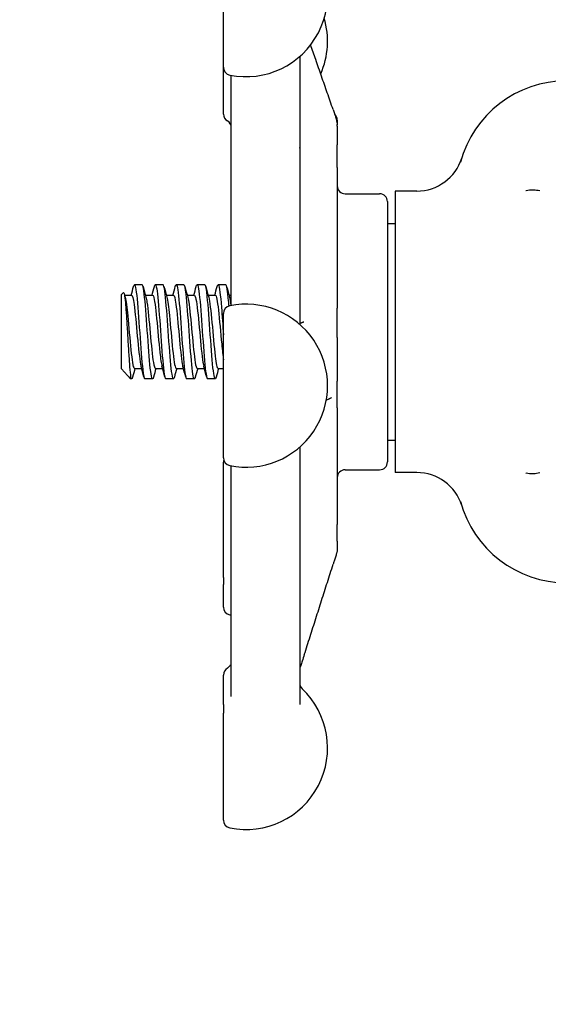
# Model space of a CAD drawing. Header units: inches. Extents: x 24 to 1128, y -58 to 748.
# Tile 330 of 656: x 479.11 to 481.22, y 656.02 to 659.95. Entities that reach past the tile are written whole.
import ezdxf

# ---------------------------------------------------------------- set-up
doc = ezdxf.new("R2010")
doc.units = ezdxf.units.IN
doc.header["$LTSCALE"] = 32
doc.header["$MEASUREMENT"] = 0
doc.layers.add('Dimension (ANSI)', color=7, linetype='Continuous', lineweight=25)
doc.layers.add('Visible (ANSI)', color=7, linetype='Continuous', lineweight=30)
doc.styles.add('Note Text (ANSI)', font='tahoma.ttf')
doc.dimstyles.new('SB Fraction-16 (ANSI)', dxfattribs={"dimscale": 32, "dimtxt": 0.125, "dimasz": 0.098425, "dimexe": 0.125, "dimexo": 0.0625, "dimgap": 0.031496, "dimtad": 0, "dimtih": 1, "dimtoh": 1, "dimdec": 4, "dimrnd": 1e-08, "dimzin": 0, "dimdsep": 46, "dimlunit": 5, "dimtxsty": 'Note Text (ANSI)', "dimcen": 0.09, "dimdle": 0.393701, "dimclrd": 256, "dimclre": 256, "dimclrt": 256, "dimadec": 0, "dimazin": 3, "dimtfac": 0.96, "dimtofl": 0, "dimtmove": 0, "dimatfit": 3, "dimfxl": 1, "dimfrac": 2, "dimtolj": 1, "dimtzin": 12, "dimlwd": -1, "dimlwe": -1, "dimarcsym": 0})

# ---------------------------------------------------------------- blocks, each defined once
blk = doc.blocks.new('*D19')
at = {"layer": 'Defpoints', "color": 0, "transparency": 16777216}
for p in [(494.2806, 695.4398), (330.5011, 563.4398), (494.2806, 563.4398)]:
    blk.add_point(p, dxfattribs=at)
at = {"layer": 'Dimension (ANSI)', "transparency": 16777216}
for p, q in [((492.2806, 695.4398), (326.5011, 695.4398)), ((330.5011, 692.2902), (330.5011, 632.5309)), ((330.5011, 566.5894), (330.5011, 626.3486)), ((492.2806, 563.4398), (326.5011, 563.4398))]:
    blk.add_line(p, q, dxfattribs=at)
for points in [[(329.9762, 692.2902), (331.026, 692.2902), (330.5011, 695.4398)], [(329.9762, 566.5894), (331.026, 566.5894), (330.5011, 563.4398)]]:
    blk.add_solid(points, dxfattribs=at)
at = {"layer": 'Dimension (ANSI)', "transparency": 16777216, "insert": (326.4205, 631.5231), "char_height": 4, "attachment_point": 1, "style": 'Note Text (ANSI)'}
blk.add_mtext('\\A1;132', dxfattribs=at)

msp = doc.modelspace()

# ---------------------------------------------------------------- linework, layer by layer
at = {"layer": 'Visible (ANSI)'}
for p, q in [((479.92659, 659.75798), (479.92659, 660.18448)), ((480.23034, 659.80097), (480.23034, 658.73395)), ((479.92659, 659.57115), (479.92659, 659.75798)), ((479.95784, 658.81613), (479.95784, 659.72615)), ((480.38034, 659.54779), (480.38034, 659.53065)), ((480.38034, 659.52902), (480.38034, 659.53065)), ((480.38034, 659.52415), (480.38034, 659.52894)), ((480.38034, 659.52415), (480.38034, 659.44914)), ((480.38034, 659.35916), (480.38034, 659.44914)), ((480.38034, 659.35916), (480.38034, 658.79854)), ((480.61159, 659.26486), (480.61159, 658.14322)), ((480.69736, 659.26486), (480.61159, 659.26486)), ((480.41159, 659.25404), (480.54909, 659.25404)), ((480.58034, 659.22279), (480.58034, 658.18529)), ((480.58034, 659.13579), (480.61159, 659.13579)), ((479.60242, 658.89154), (479.57153, 658.89154)), ((479.68576, 658.89154), (479.65487, 658.89154)), ((479.76909, 658.89154), (479.7382, 658.89154)), ((479.85242, 658.89154), (479.82153, 658.89154)), ((479.93576, 658.89154), (479.90487, 658.89154)), ((479.51909, 658.851), (479.52728, 658.85986)), ((479.51909, 658.851), (479.51909, 658.55712)), ((479.53209, 658.84987), (479.56076, 658.84987)), ((479.61543, 658.84987), (479.64409, 658.84987)), ((479.69876, 658.84987), (479.72743, 658.84987)), ((479.78209, 658.84987), (479.81076, 658.84987)), ((479.86543, 658.84987), (479.89409, 658.84987)), ((479.94876, 658.84987), (479.95659, 658.84987)), ((480.38034, 658.68078), (480.38034, 658.79854)), ((479.92659, 658.20132), (479.92659, 658.77695)), ((480.38034, 658.68078), (480.38034, 658.50679)), ((479.5195, 658.55665), (479.55656, 658.51654)), ((479.57153, 658.55821), (479.6002, 658.55821)), ((479.65487, 658.55821), (479.68353, 658.55821)), ((479.7382, 658.55821), (479.76687, 658.55821)), ((479.82153, 658.55821), (479.8502, 658.55821)), ((479.90487, 658.55821), (479.92659, 658.55821)), ((479.55656, 658.51654), (479.55656, 658.52588)), ((479.56076, 658.51654), (479.55656, 658.51654)), ((479.64409, 658.51654), (479.6132, 658.51654)), ((479.72742, 658.51654), (479.69653, 658.51654)), ((479.81076, 658.51654), (479.77987, 658.51654)), ((479.89409, 658.51654), (479.8632, 658.51654)), ((480.38034, 658.40079), (480.38034, 658.50679)), ((480.38034, 658.40079), (480.38034, 657.93584)), ((480.23034, 658.24432), (480.23034, 657.21882)), ((480.58034, 658.27229), (480.61159, 658.27229)), ((479.92659, 657.7251), (479.92659, 658.18466)), ((479.95784, 657.25052), (479.95784, 658.16949)), ((480.41159, 658.15404), (480.54909, 658.15404)), ((480.69736, 658.14322), (480.61159, 658.14322)), ((480.38034, 657.86956), (480.38034, 657.93584)), ((480.38034, 657.86956), (480.38034, 657.83704)), ((480.38034, 657.83685), (480.38034, 657.83704)), ((479.92659, 657.7251), (479.92659, 657.6971)), ((479.92659, 657.60628), (479.92659, 657.6971)), ((479.92659, 657.21837), (479.92659, 657.33636)), ((479.92659, 657.21837), (479.92659, 657.18448)), ((479.92659, 656.75798), (479.92659, 657.18448))]:
    msp.add_line(p, q, dxfattribs=at)
for centre, radius, start, end in [((480.01659, 660.04579), 0.325, 258.46304, 46.55016), ((480.01659, 659.86171), 0.325, 336.38074, 16.45096), ((479.95784, 659.75798), 0.03125, 180, 258.46304), ((481.29409, 659.26654), 0.4375, 90, 164.98183), ((479.95784, 659.57115), 0.03125, 180, 240), ((479.92659, 659.51702), 0.03125, 0, 60), ((480.34909, 659.54779), 0.03125, 0, 48.71171), ((480.69736, 659.45236), 0.1875, 270, 342.70338), ((480.41159, 659.28529), 0.03125, 180, 270), ((480.54909, 659.22279), 0.03125, 0, 90), ((479.95784, 658.77695), 0.03125, 101.53696, 180), ((480.01659, 658.48913), 0.325, 258.46304, 101.53696), ((479.95784, 658.20132), 0.03125, 180, 258.46304), ((479.95784, 658.18466), 0.03125, 164.54014, 180), ((480.54909, 658.18529), 0.03125, 270, 0), ((480.41159, 658.12279), 0.03125, 90, 180), ((480.69736, 657.95572), 0.1875, 17.29662, 90), ((481.29409, 658.14154), 0.4375, 195.01817, 270), ((479.95784, 657.60628), 0.03125, 180, 258.46304), ((480.01659, 657.89409), 0.325, 258.46304, 259.58543), ((479.95784, 657.33636), 0.03125, 120, 180), ((479.92659, 657.39049), 0.03125, 300, 329.41376), ((480.26159, 657.30442), 0.03125, 180, 226.55016), ((480.01659, 657.04579), 0.325, 258.46304, 46.55016), ((479.95784, 656.75798), 0.03125, 180, 258.46304)]:
    msp.add_arc(centre, radius, start, end, dxfattribs=at)
for points, knots in [([(480.36345, 659.58987), (480.35581, 659.61195), (480.34816, 659.63403), (480.33286, 659.67818), (480.32521, 659.70026), (480.30989, 659.7444), (480.30223, 659.76647), (480.28774, 659.8082), (480.28092, 659.82785), (480.27409, 659.8475)], [0.47801542, 0.47801542, 0.47801542, 0.47801542, 0.67299233, 0.67299233, 0.86796925, 0.86796925, 1.06294616, 1.06294616, 1.23654671, 1.23654671, 1.23654671, 1.23654671]), ([(480.36345, 659.58987), (480.36518, 659.58487), (480.36693, 659.57978), (480.37053, 659.5688), (480.37242, 659.56279), (480.37502, 659.55391), (480.37586, 659.55094), (480.37702, 659.54655), (480.37741, 659.54501), (480.37829, 659.54133), (480.3787, 659.53936), (480.37914, 659.53689), (480.37924, 659.5363), (480.37938, 659.53542), (480.37942, 659.53517), (480.37948, 659.53477), (480.3795, 659.53463), (480.37954, 659.53433), (480.37957, 659.53418), (480.3796, 659.53394), (480.37962, 659.53386), (480.37964, 659.5337), (480.37965, 659.53362), (480.37967, 659.53348), (480.37968, 659.53342), (480.37971, 659.53325), (480.37972, 659.53316), (480.37977, 659.53282), (480.37978, 659.53278), (480.37979, 659.53275), (480.37979, 659.53275), (480.37979, 659.53275)], [0, 0, 0, 0, 0.04421352, 0.04421352, 0.09143567, 0.09143567, 0.1148414, 0.1148414, 0.12798974, 0.12798974, 0.14842503, 0.14842503, 0.15488355, 0.15488355, 0.15731825, 0.15731825, 0.15853645, 0.15853645, 0.15976362, 0.15976362, 0.16037577, 0.16037577, 0.16099044, 0.16099044, 0.16160454, 0.16160454, 0.16284514, 0.16284514, 0.16786615, 0.16786615, 0.16893992, 0.16893992, 0.16893992, 0.16893992]), ([(480.37965, 659.53361), (480.37967, 659.53354), (480.3797, 659.53347), (480.37975, 659.53327), (480.37979, 659.53312), (480.37988, 659.5328), (480.37993, 659.53262), (480.38001, 659.53228), (480.38004, 659.53214), (480.3801, 659.53184), (480.38013, 659.53168), (480.38018, 659.53136), (480.3802, 659.53121), (480.38025, 659.53089), (480.38026, 659.53073), (480.38029, 659.53049), (480.38029, 659.53041), (480.3803, 659.53026), (480.38031, 659.53019), (480.38032, 659.53), (480.38032, 659.52991), (480.38033, 659.52968), (480.38033, 659.52959), (480.38034, 659.52938), (480.38034, 659.52929), (480.38034, 659.52913), (480.38034, 659.52904), (480.38034, 659.52896)], [0.2261265, 0.2261265, 0.2261265, 0.2261265, 0.227574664, 0.227574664, 0.230038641, 0.230038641, 0.23225074, 0.23225074, 0.233479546, 0.233479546, 0.234712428, 0.234712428, 0.235932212, 0.235932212, 0.23714975, 0.23714975, 0.237762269, 0.237762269, 0.238377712, 0.238377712, 0.239624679, 0.239624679, 0.242081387, 0.242081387, 0.246210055, 0.246210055, 0.250348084, 0.250348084, 0.250348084, 0.250348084]), ([(480.23197, 659.43505), (480.23197, 659.43505), (480.23197, 659.43505), (480.23197, 659.43507), (480.23195, 659.4351), (480.23189, 659.43525), (480.23183, 659.43538), (480.23171, 659.43566), (480.23164, 659.4358), (480.23148, 659.43615), (480.23136, 659.43639), (480.23096, 659.43719), (480.23066, 659.4378), (480.23034, 659.43841)], [0.092876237, 0.092876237, 0.092876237, 0.092876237, 0.093349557, 0.093349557, 0.09552105, 0.09552105, 0.097869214, 0.097869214, 0.099519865, 0.099519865, 0.10185373, 0.10185373, 0.107308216, 0.107308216, 0.107308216, 0.107308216]), ([(481.13188, 659.26654), (481.13215, 659.26662), (481.13242, 659.2667), (481.14158, 659.2693), (481.15147, 659.27045), (481.17098, 659.26991), (481.17955, 659.26856), (481.18752, 659.26664), (481.18772, 659.26659), (481.18792, 659.26654)], [-0.00218083, -0.00218083, -0.00218083, -0.00218083, 0, 0, 0.07189637, 0.07189637, 0.13644606, 0.13644606, 0.13811703, 0.13811703, 0.13811703, 0.13811703]), ([(479.56799, 658.88489), (479.56819, 658.88564), (479.56839, 658.88632), (479.56859, 658.88695), (479.5726, 658.89943), (479.57662, 658.88508), (479.58063, 658.84917), (479.58463, 658.81333), (479.58864, 658.75679), (479.59264, 658.7002), (479.59665, 658.64351), (479.60066, 658.58799), (479.60467, 658.55399), (479.60752, 658.52989), (479.61036, 658.51697), (479.6132, 658.51676)], [6.0162011, 6.0162011, 6.0162011, 6.0162011, 6.061332, 6.061332, 6.061332, 6.968806, 6.968806, 6.968806, 7.8744508, 7.8744508, 7.8744508, 8.7817425, 8.7817425, 8.7817425, 9.424778, 9.424778, 9.424778, 9.424778]), ([(479.64763, 658.52341), (479.64646, 658.51895), (479.64529, 658.51657), (479.64412, 658.51654), (479.64007, 658.51642), (479.63602, 658.5442), (479.63197, 658.58952), (479.62794, 658.63464), (479.62391, 658.69614), (479.61988, 658.75129), (479.61586, 658.80622), (479.61185, 658.85366), (479.60783, 658.87617), (479.60603, 658.88627), (479.60423, 658.89126), (479.60242, 658.89122)], [-15.9749474, -15.9749474, -15.9749474, -15.9749474, -15.710016, -15.710016, -15.710016, -14.7941843, -14.7941843, -14.7941843, -13.8824397, -13.8824397, -13.8824397, -12.9741281, -12.9741281, -12.9741281, -12.5663706, -12.5663706, -12.5663706, -12.5663706]), ([(479.65133, 658.88485), (479.65182, 658.8867), (479.65231, 658.88818), (479.65279, 658.88925), (479.6568, 658.89808), (479.66081, 658.87982), (479.66482, 658.84117), (479.66883, 658.80252), (479.67284, 658.74431), (479.67685, 658.68785), (479.68086, 658.6314), (479.68486, 658.57791), (479.68887, 658.54697), (479.69143, 658.52725), (479.69398, 658.51696), (479.69653, 658.51682)], [12.2993864, 12.2993864, 12.2993864, 12.2993864, 12.4100129, 12.4100129, 12.4100129, 13.3168593, 13.3168593, 13.3168593, 14.2236185, 14.2236185, 14.2236185, 15.130291, 15.130291, 15.130291, 15.7079633, 15.7079633, 15.7079633, 15.7079633]), ([(479.73097, 658.52326), (479.73034, 658.5209), (479.72972, 658.51914), (479.7291, 658.51803), (479.72505, 658.51083), (479.721, 658.53136), (479.71696, 658.57196), (479.71292, 658.61248), (479.70888, 658.67208), (479.70484, 658.72866), (479.70082, 658.78513), (479.69679, 658.83735), (479.69276, 658.86603), (479.69042, 658.88264), (479.68809, 658.89115), (479.68576, 658.89123)], [-22.2581327, -22.2581327, -22.2581327, -22.2581327, -22.1173036, -22.1173036, -22.1173036, -21.2019377, -21.2019377, -21.2019377, -20.2886606, -20.2886606, -20.2886606, -19.3773067, -19.3773067, -19.3773067, -18.8495559, -18.8495559, -18.8495559, -18.8495559]), ([(479.73466, 658.88479), (479.73543, 658.8877), (479.73619, 658.88971), (479.73696, 658.89072), (479.74097, 658.89601), (479.74498, 658.87407), (479.74898, 658.83294), (479.75299, 658.79181), (479.75699, 658.73237), (479.761, 658.67636), (479.76501, 658.62035), (479.76901, 658.56897), (479.77302, 658.541), (479.7753, 658.52506), (479.77758, 658.51692), (479.77987, 658.51685)], [18.5825718, 18.5825718, 18.5825718, 18.5825718, 18.7561262, 18.7561262, 18.7561262, 19.6623744, 19.6623744, 19.6623744, 20.5685395, 20.5685395, 20.5685395, 21.474622, 21.474622, 21.474622, 21.9911486, 21.9911486, 21.9911486, 21.9911486]), ([(479.8143, 658.52319), (479.81411, 658.52249), (479.81392, 658.52184), (479.81374, 658.52125), (479.80972, 658.5086), (479.8057, 658.52284), (479.80169, 658.55872), (479.79767, 658.59457), (479.79366, 658.65125), (479.78965, 658.70798), (479.78564, 658.76466), (479.78163, 658.82015), (479.77762, 658.85413), (479.77477, 658.8782), (479.77193, 658.89111), (479.76909, 658.89132)], [-28.541318, -28.541318, -28.541318, -28.541318, -28.4988988, -28.4988988, -28.4988988, -27.5903346, -27.5903346, -27.5903346, -26.6825411, -26.6825411, -26.6825411, -25.7754795, -25.7754795, -25.7754795, -25.1327412, -25.1327412, -25.1327412, -25.1327412]), ([(479.81799, 658.88473), (479.81902, 658.88863), (479.82005, 658.89093), (479.82108, 658.89143), (479.82508, 658.89339), (479.82908, 658.8681), (479.83309, 658.82479), (479.83709, 658.78149), (479.84109, 658.72111), (479.8451, 658.66571), (479.8491, 658.61031), (479.85311, 658.56107), (479.85711, 658.53598), (479.85914, 658.52325), (479.86117, 658.51687), (479.8632, 658.51686)], [24.8657571, 24.8657571, 24.8657571, 24.8657571, 25.0981395, 25.0981395, 25.0981395, 26.0038186, 26.0038186, 26.0038186, 26.9094187, 26.9094187, 26.9094187, 27.8149406, 27.8149406, 27.8149406, 28.2743339, 28.2743339, 28.2743339, 28.2743339]), ([(479.89763, 658.5232), (479.89385, 658.50927), (479.89007, 658.51841), (479.88628, 658.54812), (479.88224, 658.57984), (479.8782, 658.63432), (479.87416, 658.69131), (479.87012, 658.74824), (479.86609, 658.80642), (479.86205, 658.84429), (479.85884, 658.8744), (479.85563, 658.89114), (479.85242, 658.8914)], [-34.8245034, -34.8245034, -34.8245034, -34.8245034, -33.9686925, -33.9686925, -33.9686925, -33.0546668, -33.0546668, -33.0546668, -32.141653, -32.141653, -32.141653, -31.4159265, -31.4159265, -31.4159265, -31.4159265]), ([(479.90133, 658.88458), (479.90293, 658.89064), (479.90453, 658.89285), (479.90614, 658.89068), (479.91026, 658.88512), (479.91438, 658.85081), (479.9185, 658.80095), (479.9212, 658.7683), (479.92389, 658.72949), (479.92659, 658.69145)], [31.1489424, 31.1489424, 31.1489424, 31.1489424, 31.5116481, 31.5116481, 31.5116481, 32.4435606, 32.4435606, 32.4435606, 33.0538425, 33.0538425, 33.0538425, 33.0538425]), ([(479.94889, 658.80686), (479.9483, 658.81384), (479.94771, 658.82052), (479.94712, 658.82681), (479.94333, 658.86729), (479.93955, 658.89134), (479.93576, 658.89152)], [-38.68929977, -38.68929977, -38.68929977, -38.68929977, -38.55601033, -38.55601033, -38.55601033, -37.69911184, -37.69911184, -37.69911184, -37.69911184]), ([(479.52728, 658.85986), (479.52765, 658.86026), (479.52801, 658.86036), (479.52974, 658.85947), (479.53107, 658.85467), (479.53376, 658.83738), (479.53509, 658.82486), (479.53779, 658.79348), (479.53912, 658.77477), (479.54181, 658.73342), (479.54314, 658.71111), (479.54584, 658.66571), (479.54717, 658.64306), (479.54986, 658.60044), (479.5512, 658.58097), (479.55389, 658.54789), (479.55522, 658.53475), (479.55656, 658.52588)], [-1.2427303, -1.2427303, -1.2427303, -1.2427303, -1.200467, -1.200467, -1.0416694, -1.0416694, -0.8786368, -0.8786368, -0.7113708, -0.7113708, -0.5398726, -0.5398726, -0.3641439, -0.3641439, -0.1841858, -0.1841858, 0, 0, 0, 0]), ([(479.53435, 658.84151), (479.53781, 658.82868), (479.54127, 658.80177), (479.54472, 658.76755), (479.549, 658.72525), (479.55327, 658.67294), (479.55755, 658.63207), (479.56182, 658.59122), (479.56609, 658.56293), (479.57036, 658.55878), (479.57075, 658.5584), (479.57114, 658.55822), (479.57153, 658.55824)], [6.621339, 6.621339, 6.621339, 6.621339, 7.4033745, 7.4033745, 7.4033745, 8.3701398, 8.3701398, 8.3701398, 9.3362117, 9.3362117, 9.3362117, 9.424778, 9.424778, 9.424778, 9.424778]), ([(479.56076, 658.84969), (479.56396, 658.84946), (479.56716, 658.8366), (479.57036, 658.81327), (479.57464, 658.78215), (479.57891, 658.73326), (479.58318, 658.68663), (479.58745, 658.64), (479.59172, 658.59692), (479.59599, 658.57503), (479.59664, 658.5717), (479.59729, 658.56887), (479.59794, 658.56655)], [6.2831853, 6.2831853, 6.2831853, 6.2831853, 7.0074496, 7.0074496, 7.0074496, 7.9736666, 7.9736666, 7.9736666, 8.9397805, 8.9397805, 8.9397805, 9.0866243, 9.0866243, 9.0866243, 9.0866243]), ([(479.61769, 658.84139), (479.61899, 658.83672), (479.62029, 658.83009), (479.6216, 658.82161), (479.62587, 658.79384), (479.63014, 658.74689), (479.6344, 658.69997), (479.63867, 658.65306), (479.64294, 658.60747), (479.64721, 658.58185), (479.64976, 658.56653), (479.65231, 658.5586), (479.65487, 658.55851)], [12.9045243, 12.9045243, 12.9045243, 12.9045243, 13.1994868, 13.1994868, 13.1994868, 14.1650562, 14.1650562, 14.1650562, 15.1305271, 15.1305271, 15.1305271, 15.7079633, 15.7079633, 15.7079633, 15.7079633]), ([(479.64409, 658.8497), (479.64514, 658.84978), (479.64619, 658.8485), (479.64723, 658.8458), (479.6515, 658.83479), (479.65577, 658.80034), (479.66004, 658.75655), (479.66431, 658.71276), (479.66858, 658.66085), (479.67285, 658.62204), (479.67566, 658.59649), (479.67846, 658.57709), (479.68127, 658.5667)], [12.5663706, 12.5663706, 12.5663706, 12.5663706, 12.8032209, 12.8032209, 12.8032209, 13.7688308, 13.7688308, 13.7688308, 14.734342, 14.734342, 14.734342, 15.3698096, 15.3698096, 15.3698096, 15.3698096]), ([(479.70102, 658.8415), (479.70442, 658.82888), (479.70782, 658.80271), (479.71121, 658.76929), (479.71548, 658.72735), (479.71975, 658.67514), (479.72401, 658.634), (479.72827, 658.59295), (479.73252, 658.56405), (479.73678, 658.55904), (479.73725, 658.55849), (479.73773, 658.55823), (479.7382, 658.55826)], [19.1877096, 19.1877096, 19.1877096, 19.1877096, 19.9564324, 19.9564324, 19.9564324, 20.9213285, 20.9213285, 20.9213285, 21.8840483, 21.8840483, 21.8840483, 21.9911486, 21.9911486, 21.9911486, 21.9911486]), ([(479.72743, 658.84968), (479.73057, 658.84945), (479.73371, 658.8371), (479.73685, 658.81455), (479.74112, 658.78394), (479.74539, 658.7354), (479.74965, 658.68875), (479.75392, 658.64211), (479.75818, 658.59865), (479.76245, 658.57612), (479.76317, 658.57232), (479.76389, 658.56914), (479.76461, 658.56658)], [18.8495559, 18.8495559, 18.8495559, 18.8495559, 19.5604441, 19.5604441, 19.5604441, 20.5253788, 20.5253788, 20.5253788, 21.4902198, 21.4902198, 21.4902198, 21.6529949, 21.6529949, 21.6529949, 21.6529949]), ([(479.78435, 658.8413), (479.7861, 658.83501), (479.78784, 658.82527), (479.78959, 658.81243), (479.79393, 658.7805), (479.79827, 658.73034), (479.80261, 658.6831), (479.80695, 658.63588), (479.81129, 658.59296), (479.81563, 658.57241), (479.8176, 658.5631), (479.81957, 658.55851), (479.82153, 658.55855)], [25.4708949, 25.4708949, 25.4708949, 25.4708949, 25.8655971, 25.8655971, 25.8655971, 26.8476199, 26.8476199, 26.8476199, 27.8292662, 27.8292662, 27.8292662, 28.2743339, 28.2743339, 28.2743339, 28.2743339]), ([(479.81076, 658.84958), (479.81231, 658.84967), (479.81386, 658.84685), (479.81542, 658.84097), (479.81976, 658.82455), (479.8241, 658.78475), (479.82844, 658.73834), (479.83278, 658.69196), (479.83712, 658.64034), (479.84146, 658.60524), (479.84362, 658.58778), (479.84578, 658.57466), (479.84794, 658.56679)], [25.1327412, 25.1327412, 25.1327412, 25.1327412, 25.4839322, 25.4839322, 25.4839322, 26.4661023, 26.4661023, 26.4661023, 27.4478945, 27.4478945, 27.4478945, 27.9361802, 27.9361802, 27.9361802, 27.9361802]), ([(479.86769, 658.84162), (479.87201, 658.82584), (479.87633, 658.78679), (479.88066, 658.74079), (479.88499, 658.69472), (479.88932, 658.64301), (479.89365, 658.60737), (479.89739, 658.57657), (479.90113, 658.55854), (479.90487, 658.55828)], [31.7540802, 31.7540802, 31.7540802, 31.7540802, 32.7319702, 32.7319702, 32.7319702, 33.7114291, 33.7114291, 33.7114291, 34.5575192, 34.5575192, 34.5575192, 34.5575192]), ([(479.89409, 658.84986), (479.89823, 658.84973), (479.90236, 658.82719), (479.9065, 658.79059), (479.91083, 658.75227), (479.91516, 658.69966), (479.91949, 658.65483), (479.92186, 658.63033), (479.92422, 658.60855), (479.92659, 658.59193)], [31.4159265, 31.4159265, 31.4159265, 31.4159265, 32.351308, 32.351308, 32.351308, 33.3309049, 33.3309049, 33.3309049, 33.8663136, 33.8663136, 33.8663136, 33.8663136]), ([(479.95662, 658.80855), (479.95713, 658.81007), (479.95753, 658.81181), (479.9578, 658.8145), (479.95784, 658.81531), (479.95784, 658.81613)], [0.236754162, 0.236754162, 0.236754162, 0.236754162, 0.249550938, 0.249550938, 0.254927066, 0.254927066, 0.254927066, 0.254927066]), ([(480.23685, 658.74027), (480.237, 658.74034), (480.2373, 658.74046), (480.23815, 658.7408), (480.23866, 658.741), (480.24012, 658.74155), (480.24111, 658.74189), (480.24338, 658.74258), (480.24466, 658.74292), (480.24652, 658.74338), (480.24718, 658.74354), (480.24741, 658.7436), (480.24743, 658.7436), (480.24743, 658.7436)], [0, 0, 0, 0, 0.007377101, 0.007377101, 0.01406314, 0.01406314, 0.025814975, 0.025814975, 0.04239606, 0.04239606, 0.056138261, 0.056138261, 0.059141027, 0.059141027, 0.059141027, 0.059141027]), ([(479.5643, 658.52346), (479.56275, 658.51763), (479.56121, 658.51538), (479.55966, 658.51718), (479.55863, 658.51839), (479.55759, 658.52131), (479.55656, 658.52588)], [-9.69176213, -9.69176213, -9.69176213, -9.69176213, -9.34211053, -9.34211053, -9.34211053, -9.10788499, -9.10788499, -9.10788499, -9.10788499]), ([(480.3579, 658.44228), (480.3579, 658.44228), (480.3577, 658.44215), (480.35707, 658.44173), (480.35661, 658.44143), (480.35524, 658.44054), (480.35419, 658.4399), (480.35214, 658.43873), (480.35118, 658.43821), (480.34927, 658.43727), (480.34831, 658.43683), (480.34705, 658.4363), (480.34665, 658.43614), (480.34604, 658.43589), (480.34583, 658.43581), (480.3457, 658.43575)], [0.117693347, 0.117693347, 0.117693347, 0.117693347, 0.126564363, 0.126564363, 0.136369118, 0.136369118, 0.151820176, 0.151820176, 0.163546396, 0.163546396, 0.174401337, 0.174401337, 0.180069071, 0.180069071, 0.186154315, 0.186154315, 0.186154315, 0.186154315]), ([(481.18792, 658.14154), (481.18772, 658.14149), (481.18752, 658.14144), (481.17955, 658.13952), (481.17098, 658.13817), (481.15147, 658.13763), (481.14158, 658.13878), (481.13242, 658.14138), (481.13215, 658.14146), (481.13188, 658.14154)], [-0.00203951, -0.00203951, -0.00203951, -0.00203951, 0, 0, 0.07878666, 0.07878666, 0.16654035, 0.16654035, 0.16920218, 0.16920218, 0.16920218, 0.16920218]), ([(480.23034, 657.87082), (480.23039, 657.87093), (480.23042, 657.87101), (480.23049, 657.87116), (480.2305, 657.87119), (480.2305, 657.87119)], [0.0912806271, 0.0912806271, 0.0912806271, 0.0912806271, 0.0933756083, 0.0933756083, 0.0971308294, 0.0971308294, 0.0971308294, 0.0971308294]), ([(480.38034, 657.83681), (480.38034, 657.83652), (480.38034, 657.83622), (480.38033, 657.83582), (480.38032, 657.83569), (480.38032, 657.83555), (480.38032, 657.83554), (480.38032, 657.8355), (480.38032, 657.83549), (480.38032, 657.83547), (480.38032, 657.83545), (480.38032, 657.83543), (480.38032, 657.83541), (480.38031, 657.83538), (480.38031, 657.83537), (480.38031, 657.83529), (480.38031, 657.83523), (480.3803, 657.83509), (480.3803, 657.83502), (480.38028, 657.8347), (480.38026, 657.83445), (480.38022, 657.83399), (480.38021, 657.8338), (480.38016, 657.83339), (480.38014, 657.83316), (480.3801, 657.83282), (480.38008, 657.83271), (480.38004, 657.8324), (480.38001, 657.8322), (480.37994, 657.83167), (480.37989, 657.83136), (480.37963, 657.82979), (480.37945, 657.82898), (480.37897, 657.82692), (480.37862, 657.82565), (480.37784, 657.8229), (480.37747, 657.82166), (480.37654, 657.81854), (480.37594, 657.81657), (480.37449, 657.8118), (480.37359, 657.80892), (480.37108, 657.80083), (480.36938, 657.79544), (480.36637, 657.7859), (480.36503, 657.78168), (480.3637, 657.7775)], [0, 0, 0, 0, 0.00362842, 0.00362842, 0.00532519, 0.00532519, 0.00554032, 0.00554032, 0.00564719, 0.00564719, 0.00575426, 0.00575426, 0.00586107, 0.00586107, 0.00596752, 0.00596752, 0.00651065, 0.00651065, 0.00722842, 0.00722842, 0.00979214, 0.00979214, 0.01150055, 0.01150055, 0.01323284, 0.01323284, 0.01408567, 0.01408567, 0.01568092, 0.01568092, 0.01876516, 0.01876516, 0.03322078, 0.03322078, 0.05370694, 0.05370694, 0.06706984, 0.06706984, 0.0851491, 0.0851491, 0.10914392, 0.10914392, 0.1514834, 0.1514834, 0.1854543, 0.1854543, 0.1854543, 0.1854543]), ([(480.2488, 657.41759), (480.25647, 657.44158), (480.26414, 657.46557), (480.27948, 657.51355), (480.28715, 657.53754), (480.30248, 657.58553), (480.31014, 657.60952), (480.32545, 657.65751), (480.33311, 657.68151), (480.34841, 657.7295), (480.35606, 657.7535), (480.3637, 657.7775)], [0.6477885, 0.6477885, 0.6477885, 0.6477885, 0.84276542, 0.84276542, 1.03774233, 1.03774233, 1.23271925, 1.23271925, 1.42769616, 1.42769616, 1.62267307, 1.62267307, 1.62267307, 1.62267307]), ([(480.2488, 657.41759), (480.24595, 657.40869), (480.24307, 657.39973), (480.23828, 657.38522), (480.23624, 657.37915), (480.23358, 657.37155), (480.23274, 657.36924), (480.23115, 657.365), (480.23078, 657.36389), (480.23061, 657.3628), (480.23059, 657.36267), (480.23056, 657.36237), (480.23054, 657.36224), (480.23052, 657.362), (480.23051, 657.3619), (480.23049, 657.36174), (480.23049, 657.36168), (480.23048, 657.36156), (480.23047, 657.3615), (480.23046, 657.36132), (480.23045, 657.36121), (480.23044, 657.36089), (480.23043, 657.36072), (480.23039, 657.35992), (480.23038, 657.35949), (480.23034, 657.35739), (480.23034, 657.35579), (480.23034, 657.35416)], [0, 0, 0, 0, 0.07240015, 0.07240015, 0.12884673, 0.12884673, 0.15776448, 0.15776448, 0.18742127, 0.18742127, 0.19102978, 0.19102978, 0.19284515, 0.19284515, 0.1937591, 0.1937591, 0.19421308, 0.19421308, 0.19466735, 0.19466735, 0.19558844, 0.19558844, 0.19742089, 0.19742089, 0.20472787, 0.20472787, 0.23309585, 0.23309585, 0.23309585, 0.23309585]), ([(479.95349, 657.37458), (479.9544, 657.37612), (479.9552, 657.37742), (479.95651, 657.37964), (479.95703, 657.38056), (479.95758, 657.38162), (479.95773, 657.38192), (479.95784, 657.38216)], [0.51351333, 0.51351333, 0.51351333, 0.51351333, 0.55704859, 0.55704859, 0.60058386, 0.60058386, 0.62260676, 0.62260676, 0.62260676, 0.62260676])]:
    msp.add_open_spline(points, degree=3, knots=knots, dxfattribs=at)
for points in [[(479.55853, 658.84987), (479.56171, 658.86154), (479.56486, 658.87322), (479.56799, 658.8849)], [(479.60597, 658.8849), (479.60984, 658.87046), (479.61373, 658.85603), (479.61769, 658.84162)], [(479.64187, 658.84987), (479.64505, 658.86154), (479.64819, 658.87322), (479.65133, 658.8849)], [(479.6893, 658.8849), (479.69317, 658.87046), (479.69707, 658.85603), (479.70102, 658.84162)], [(479.7252, 658.84987), (479.72838, 658.86154), (479.73153, 658.87322), (479.73466, 658.8849)], [(479.77263, 658.8849), (479.7765, 658.87046), (479.7804, 658.85603), (479.78435, 658.84162)], [(479.80853, 658.84987), (479.81171, 658.86154), (479.81486, 658.87322), (479.81799, 658.8849)], [(479.85597, 658.8849), (479.85984, 658.87046), (479.86373, 658.85603), (479.86769, 658.84162)], [(479.89187, 658.84987), (479.89505, 658.86154), (479.89819, 658.87322), (479.90133, 658.8849)], [(479.9393, 658.8849), (479.94317, 658.87046), (479.94707, 658.85603), (479.95102, 658.84162)], [(479.53051, 658.85569), (479.53179, 658.851), (479.53307, 658.84631), (479.53435, 658.84162)], [(479.95102, 658.84132), (479.95288, 658.83449), (479.95473, 658.82376), (479.95659, 658.80984)], [(480.23034, 658.73763), (480.23251, 658.73851), (480.23468, 658.73939), (480.23685, 658.74027)], [(479.5195, 658.55665), (479.51936, 658.55679), (479.51923, 658.55695), (479.51909, 658.55712)], [(479.57376, 658.55821), (479.57058, 658.54654), (479.56743, 658.53487), (479.5643, 658.52318)], [(479.60966, 658.52318), (479.60579, 658.53762), (479.60189, 658.55205), (479.59794, 658.56647)], [(479.65709, 658.55821), (479.65391, 658.54654), (479.65076, 658.53487), (479.64763, 658.52318)], [(479.69299, 658.52318), (479.68912, 658.53762), (479.68522, 658.55205), (479.68127, 658.56647)], [(479.74043, 658.55821), (479.73725, 658.54654), (479.7341, 658.53487), (479.73097, 658.52318)], [(479.77633, 658.52318), (479.77246, 658.53762), (479.76856, 658.55205), (479.76461, 658.56647)], [(479.82376, 658.55821), (479.82058, 658.54654), (479.81743, 658.53487), (479.8143, 658.52318)], [(479.85966, 658.52318), (479.85579, 658.53762), (479.85189, 658.55205), (479.84794, 658.56647)], [(479.90709, 658.55821), (479.90391, 658.54654), (479.90076, 658.53487), (479.89763, 658.52318)], [(480.33653, 658.43202), (480.33959, 658.43327), (480.34265, 658.43451), (480.3457, 658.43575)]]:
    msp.add_open_spline(points, degree=3, dxfattribs=at)

# ---------------------------------------------------------------- dimensions: what is measured, and where the dimension line sits
at = {"layer": 'Dimension (ANSI)'}
dim = msp.add_linear_dim(base=(330.50111, 563.43978), p1=(494.28063, 695.43978), p2=(494.28063, 563.43978), angle=90, dimstyle='SB Fraction-16 (ANSI)', override={"dimgap": 0.031496, "dimdec": 4, "dimtol": 0, "dimlim": 0, "dimtp": 0, "dimtm": 0, "dimtdec": 2, "dimatfit": 1}, dxfattribs=at)
dim.commit()
dim.dimension.update_dxf_attribs({"geometry": '*D19', "text_midpoint": (330.50111, 629.43978), "dimtype": 160})

doc.saveas('drawing.dxf')
